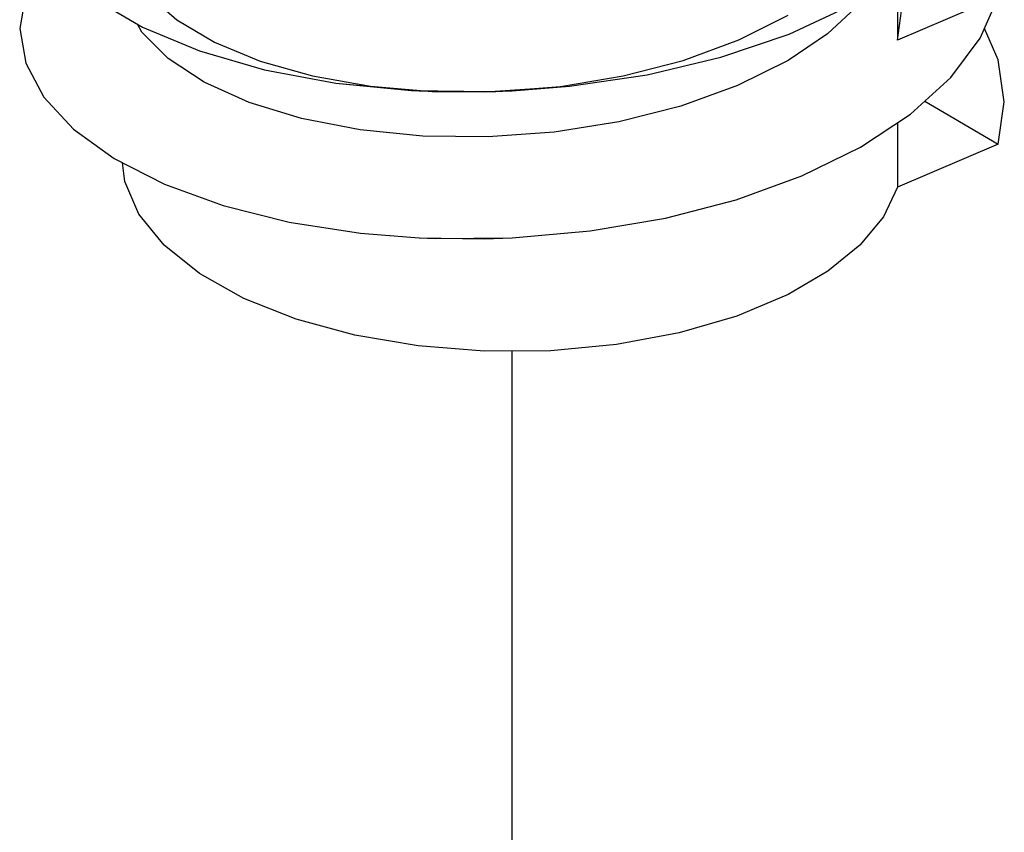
# Paper-space layout '005_EXP_CORICANT_PE_DRAWING_3_1' of a CAD drawing. Header units: millimetres. Extents: x 6 to 413, y 7 to 290.
# Tile 292 of 362: x 200.427 to 200.949, y 257.883 to 258.314. Entities that reach past the tile are written whole.
import ezdxf

# ---------------------------------------------------------------- set-up
doc = ezdxf.new("R2010")
doc.units = ezdxf.units.MM
doc.header["$LTSCALE"] = 23.1
doc.linetypes.add('DASHED', pattern=[0.2, 0.1, -0.1])
doc.layers.get('0').update_dxf_attribs({"linetype": 'CONTINUOUS'})
doc.layers.add('000_OFFSET-LINES', color=7, linetype='CONTINUOUS')
doc.layers.add('124100000694A_M3X4P5_C_NI_BL80', color=7, linetype='CONTINUOUS')

# ---------------------------------------------------------------- blocks, each defined once
blk = doc.blocks.new('124100000694A_M3X4P5_C_NI_BL80', base_point=(200.6878, 258.6438))
at = {"layer": '124100000694A_M3X4P5_C_NI_BL80', "color": 7, "linetype": 'Continuous'}
for p, q in [((200.93604, 258.30412), (200.94558, 258.32596)), ((200.90666, 258.27081), (200.94559, 258.24802)), ((200.89226, 258.25942), (200.89226, 258.22525)), ((200.94559, 258.24802), (200.89226, 258.22525))]:
    blk.add_line(p, q, dxfattribs=at)
for points in [[(200.43418, 258.35945), (200.44736, 258.3415), (200.46682, 258.32482), (200.492, 258.30998), (200.52216, 258.2974), (200.55658, 258.28745), (200.59437, 258.28039), (200.63859, 258.27628)], [(200.44216, 258.34858), (200.43963, 258.34585), (200.43003, 258.32785), (200.42681, 258.30933), (200.43003, 258.29088), (200.43958, 258.27294), (200.45532, 258.2559), (200.47685, 258.24033)], [(200.68782, 258.27629), (200.71832, 258.27864), (200.75949, 258.28476), (200.79851, 258.29404), (200.83473, 258.30634), (200.86734, 258.32148), (200.89534, 258.33905)], [(200.87503, 258.32631), (200.8722, 258.32244), (200.8551, 258.30656), (200.83418, 258.2924)], [(200.83418, 258.2924), (200.80742, 258.27901), (200.77724, 258.26804), (200.74451, 258.25974), (200.71015, 258.25429), (200.67516, 258.25178), (200.64052, 258.25222), (200.60724, 258.25554), (200.57626, 258.26159), (200.54847, 258.27014), (200.52467, 258.28087), (200.50553, 258.29343), (200.4916, 258.30738), (200.48925, 258.3116)], [(200.94559, 258.24802), (200.9488, 258.27036), (200.94558, 258.29277), (200.93832, 258.30934)], [(200.68782, 258.19834), (200.7293, 258.20199), (200.7691, 258.20876), (200.80665, 258.21852), (200.84138, 258.23113), (200.87249, 258.24638), (200.89905, 258.2639), (200.9204, 258.28329), (200.93604, 258.30412)], [(200.63859, 258.27628), (200.6763, 258.27586), (200.68782, 258.27629)], [(200.63879, 258.27626), (200.67304, 258.27566), (200.68782, 258.27629)], [(200.47685, 258.24033), (200.50355, 258.22669), (200.53473, 258.21537), (200.56968, 258.20665), (200.60749, 258.2008), (200.63859, 258.19833)], [(200.83418, 258.16825), (200.80707, 258.15684), (200.77647, 258.14791), (200.74327, 258.14172), (200.70845, 258.13845), (200.67302, 258.1382), (200.63803, 258.14097), (200.60449, 258.14669), (200.5734, 258.15518), (200.54565, 258.1662), (200.52208, 258.17942), (200.50335, 258.19446), (200.49003, 258.21088), (200.48251, 258.22819), (200.48124, 258.23809)], [(200.89225, 258.22524), (200.88468, 258.20946), (200.87225, 258.19445), (200.85528, 258.18061), (200.83418, 258.16825)], [(200.63859, 258.19833), (200.64732, 258.19799), (200.68782, 258.19834)], [(200.63879, 258.19832), (200.67304, 258.19772), (200.68782, 258.19834)]]:
    blk.add_lwpolyline(points, dxfattribs=at)

psp = doc.layouts.new('005_EXP_CORICANT_PE_DRAWING_3_1')

# ---------------------------------------------------------------- linework, layer by layer
at = {"color": 2, "linetype": 'Continuous'}
psp.add_line((200.89226, 258.35719), (200.89226, 258.30319), dxfattribs=at)
at = {"color": 6, "linetype": 'Continuous'}
psp.add_line((200.94559, 258.32597), (200.89226, 258.30319), dxfattribs=at)
at = {"color": 2, "linetype": 'Continuous'}
for points in [[(200.89226, 258.30319), (200.89479, 258.32251), (200.89154, 258.34183), (200.88259, 258.36063), (200.86824, 258.3784), (200.84877, 258.39484), (200.82477, 258.40945), (200.79695, 258.42187), (200.76611, 258.43181), (200.73309, 258.43907), (200.6988, 258.44351), (200.66418, 258.44506), (200.63029, 258.44373), (200.59785, 258.43961), (200.56793, 258.43285), (200.54143, 258.42374)], [(200.54143, 258.42374), (200.51941, 258.41279), (200.50189, 258.40017), (200.48945, 258.38629), (200.48243, 258.37168), (200.48098, 258.35657), (200.48524, 258.34156), (200.49507, 258.32718), (200.51017, 258.31385), (200.5301, 258.302), (200.55428, 258.292), (200.58207, 258.28416), (200.61272, 258.27873), (200.64542, 258.27592), (200.67932, 258.27586), (200.71349, 258.27863), (200.74671, 258.28414), (200.77856, 258.2924), (200.80802, 258.30321), (200.83417, 258.31634)]]:
    psp.add_lwpolyline(points, dxfattribs=at)
at = {"color": 6, "linetype": 'Continuous'}
psp.add_lwpolyline([(200.46682, 258.32482), (200.492, 258.30998), (200.52216, 258.29741), (200.55658, 258.28745), (200.59437, 258.28039), (200.6345, 258.27649), (200.67629, 258.27586), (200.71832, 258.27864), (200.75949, 258.28476), (200.79851, 258.29404), (200.83473, 258.30634), (200.86734, 258.32148)], dxfattribs=at)
at = {"layer": '000_OFFSET-LINES', "color": 4, "linetype": 'DASHED'}
psp.add_line((200.6878, 258.13831), (200.6878, 245.23819), dxfattribs=at)

# ---------------------------------------------------------------- block references
at = {"layer": '124100000694A_M3X4P5_C_NI_BL80'}
psp.add_blockref('124100000694A_M3X4P5_C_NI_BL80', (200.6878, 258.6438), dxfattribs=at)

doc.saveas('drawing.dxf')
